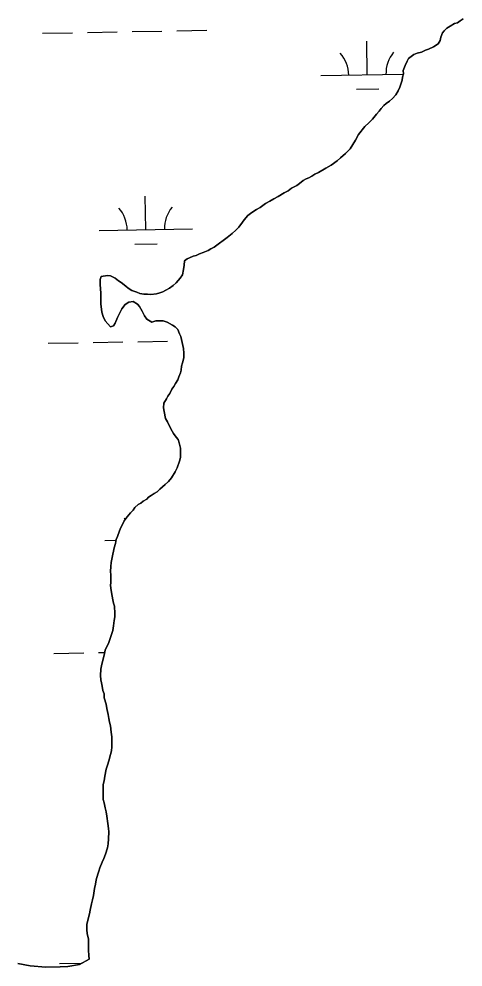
# Model space of a CAD drawing. Extents: x 3925854 to 3964121, y 224593 to 250589.
# Drawn here: x 3952107 to 3952583, y 233500 to 234517 of the extents above; entities that cross this region are included whole.
import ezdxf

# ---------------------------------------------------------------- set-up
doc = ezdxf.new("R2010")
doc.units = 0
doc.layers.add('V-TOPO-SHOR', color=7, linetype='Continuous')
doc.layers.add('V-WETL-SWMP', color=7, linetype='Continuous')

msp = doc.modelspace()

# ---------------------------------------------------------------- linework, layer by layer
at = {"layer": 'V-TOPO-SHOR'}
for points in [[(3952261.398, 234224.391), (3952264.571, 234226.017), (3952268.533, 234228.45), (3952272.49, 234231.28), (3952275.65, 234234.102), (3952278.018, 234236.519), (3952279.986, 234238.932), (3952282.341, 234242.542), (3952283.482, 234248.135), (3952284.229, 234252.926), (3952284.579, 234257.714), (3952287.348, 234259.735), (3952290.128, 234260.96), (3952294.097, 234262.594), (3952297.277, 234263.424), (3952300.849, 234265.054), (3952304.818, 234266.688), (3952309.981, 234268.734), (3952312.754, 234270.358), (3952316.321, 234272.388), (3952322.259, 234276.435), (3952326.217, 234279.265), (3952330.569, 234282.499), (3952335.706, 234286.935), (3952339.656, 234290.564), (3952342.812, 234293.783), (3952346.744, 234299.008), (3952348.715, 234301.418), (3952352.651, 234306.241), (3952357.005, 234309.475), (3952361.754, 234312.713), (3952365.719, 234314.747), (3952371.654, 234319.193), (3952376.014, 234321.628), (3952380.375, 234324.065), (3952385.134, 234326.504), (3952391.471, 234330.555), (3952395.835, 234332.593), (3952399.394, 234335.419), (3952404.947, 234338.266), (3952408.111, 234340.691), (3952412.063, 234343.918), (3952415.236, 234345.546), (3952418.015, 234346.769), (3952421.187, 234348.397), (3952424.355, 234350.423), (3952428.32, 234352.456), (3952436.248, 234356.921), (3952441.796, 234360.167), (3952448.524, 234365.019), (3952452.079, 234368.244), (3952457.216, 234372.682), (3952462.346, 234377.915), (3952467.832, 234387.141), (3952471.359, 234393.156), (3952478.05, 234401.594), (3952482.394, 234405.627), (3952486.338, 234409.653), (3952490.672, 234414.879), (3952493.428, 234418.097), (3952495.394, 234420.907), (3952498.55, 234424.128), (3952500.918, 234426.543), (3952504.479, 234428.972), (3952507.641, 234431.794), (3952511.189, 234435.816), (3952513.937, 234439.83), (3952515.491, 234443.832), (3952516.655, 234447.033), (3952518.203, 234451.434), (3952518.57, 234454.627), (3952519.331, 234458.223), (3952519.295, 234461.809), (3952521.234, 234467.011), (3952523.577, 234471.82), (3952524.744, 234474.622), (3952530.679, 234479.068), (3952534.255, 234480.301), (3952538.628, 234481.54), (3952542.992, 234483.578), (3952546.168, 234484.806), (3952551.725, 234487.254), (3952556.474, 234490.492), (3952558.829, 234494.102), (3952559.591, 234497.699), (3952561.141, 234502.1), (3952563.11, 234504.51), (3952565.87, 234507.33), (3952569.438, 234509.36), (3952574.193, 234512.198), (3952577.374, 234513.028), (3952580.145, 234515.049), (3952583.311, 234517.075)], [(3952218.093, 233974.801), (3952220.045, 233978.807), (3952223.193, 233982.827), (3952226.736, 233987.249), (3952229.499, 233990.067), (3952231.463, 233992.877), (3952235.018, 233996.102), (3952237.791, 233997.724), (3952240.162, 233999.742), (3952244.127, 234001.775), (3952246.098, 234004.188), (3952248.871, 234005.81), (3952252.041, 234007.835), (3952255.207, 234009.861), (3952258.367, 234012.685), (3952263.901, 234017.522), (3952267.454, 234020.748), (3952270.604, 234024.766), (3952274.526, 234031.185), (3952276.873, 234035.594), (3952279.189, 234042.793), (3952280.344, 234046.79), (3952280.301, 234051.175), (3952280.244, 234056.756), (3952278.993, 234062.324), (3952277.76, 234065.898), (3952275.742, 234068.272), (3952272.912, 234072.229), (3952271.29, 234075.002), (3952268.04, 234080.949), (3952266.403, 234084.92), (3952264.376, 234088.486), (3952262.703, 234096.043), (3952262.264, 234100.024), (3952262.615, 234104.812), (3952265.357, 234109.623), (3952266.922, 234112.431), (3952268.886, 234115.241), (3952271.229, 234120.047), (3952273.195, 234122.857), (3952275.155, 234126.066), (3952277.506, 234130.078), (3952278.669, 234133.277), (3952280.223, 234137.281), (3952280.987, 234140.478), (3952281.346, 234144.468), (3952282.505, 234148.066), (3952284.043, 234153.663), (3952283.994, 234158.447), (3952283.543, 234163.625), (3952282.714, 234166.805), (3952281.452, 234173.17), (3952280.623, 234176.351), (3952279.398, 234179.128), (3952277.356, 234183.892), (3952274.538, 234186.654), (3952271.728, 234188.618), (3952266.115, 234191.752), (3952261.714, 234193.3), (3952257.331, 234193.255), (3952253.743, 234193.218), (3952249.77, 234191.983), (3952244.156, 234195.115), (3952241.727, 234198.678), (3952239.288, 234203.438), (3952236.445, 234208.591), (3952234.426, 234210.962), (3952229.611, 234214.102), (3952224.837, 234213.256), (3952220.874, 234210.825), (3952217.335, 234206.004), (3952214.995, 234201.197), (3952212.648, 234196.788), (3952210.317, 234190.785), (3952208.351, 234187.973), (3952205.174, 234186.747), (3952199.528, 234193.067), (3952197.488, 234197.83), (3952195.846, 234202.596), (3952194.959, 234211.357), (3952194.902, 234216.938), (3952194.84, 234222.916), (3952194.349, 234232.081), (3952194.291, 234237.662), (3952195.457, 234240.863), (3952202.223, 234241.727), (3952205.416, 234241.363), (3952210.225, 234239.02), (3952213.84, 234236.265), (3952216.649, 234234.299), (3952221.872, 234230.367), (3952224.284, 234228.399), (3952228.298, 234225.648), (3952233.496, 234224.106), (3952236.701, 234222.546), (3952241.094, 234221.794), (3952245.08, 234221.833), (3952248.672, 234221.47), (3952254.642, 234222.329), (3952258.222, 234223.162), (3952261.398, 234224.391)], [(3952182.491, 233508.512), (3952181.973, 233512.414), (3952181.758, 233517.993), (3952181.629, 233522.855), (3952181.598, 233525.884), (3952181.557, 233529.869), (3952180.299, 233535.917), (3952179.859, 233539.898), (3952179.804, 233545.479), (3952181.719, 233553.073), (3952182.876, 233557.071), (3952183.632, 233561.064), (3952184.758, 233567.853), (3952185.909, 233572.25), (3952187.062, 233576.645), (3952188.178, 233584.231), (3952189.327, 233589.028), (3952190.079, 233593.421), (3952191.608, 233599.814), (3952192.772, 233603.015), (3952193.931, 233606.614), (3952196.262, 233612.616), (3952198.215, 233616.624), (3952199.764, 233621.023), (3952202.086, 233627.825), (3952202.84, 233632.218), (3952203.186, 233637.403), (3952203.507, 233644.981), (3952203.071, 233648.565), (3952202.616, 233654.14), (3952201.345, 233661.701), (3952200.499, 233666.477), (3952199.655, 233670.853), (3952198.408, 233676.022), (3952197.574, 233679.602), (3952197.533, 233683.588), (3952197.501, 233686.777), (3952197.458, 233691.161), (3952197.408, 233695.943), (3952198.563, 233699.941), (3952199.311, 233704.733), (3952200.829, 233712.323), (3952201.982, 233716.72), (3952203.53, 233721.121), (3952205.455, 233727.917), (3952206.211, 233731.91), (3952206.565, 233736.299), (3952206.899, 233742.681), (3952206.854, 233747.066), (3952206.01, 233751.841), (3952205.142, 233758.608), (3952204.304, 233762.587), (3952203.466, 233766.565), (3952202.625, 233770.941), (3952201.365, 233777.306), (3952200.519, 233782.082), (3952198.457, 233788.837), (3952198.412, 233793.221), (3952197.179, 233796.797), (3952196.337, 233801.174), (3952195.506, 233804.754), (3952195.074, 233807.938), (3952194.625, 233812.716), (3952194.957, 233819.497), (3952195.717, 233823.091), (3952196.483, 233826.288), (3952197.621, 233831.881), (3952198.772, 233836.278), (3952199.532, 233839.875), (3952201.486, 233843.881), (3952203.047, 233847.086), (3952205.76, 233854.688), (3952207.687, 233861.086), (3952208.437, 233865.876), (3952209.172, 233871.862), (3952209.93, 233875.856), (3952209.893, 233879.444), (3952209.418, 233887.014), (3952208.588, 233890.194), (3952207.755, 233893.774), (3952206.917, 233897.751), (3952206.055, 233904.121), (3952205.205, 233909.296), (3952205.572, 233912.487), (3952205.539, 233915.675), (3952205.486, 233920.859), (3952205.451, 233924.445), (3952205.795, 233929.63), (3952206.149, 233934.019), (3952206.909, 233937.616), (3952207.655, 233942.805), (3952208.418, 233946.002), (3952209.18, 233949.596), (3952210.727, 233954.397), (3952211.478, 233958.79), (3952212.641, 233961.991), (3952214.972, 233967.994), (3952216.531, 233971.596), (3952218.093, 233974.801)], [(3952106.004, 233503.71), (3952119.232, 233501.443), (3952136.052, 233500.013), (3952151.457, 233500.171), (3952159.457, 233500.452), (3952172.038, 233502.78), (3952182.491, 233508.512)]]:
    msp.add_lwpolyline(points, dxfattribs=at)
at = {"layer": 'V-WETL-SWMP'}
for p, q in [((3952580.144, 234515.049), (3952577.374, 234513.028)), ((3952583.312, 234517.075), (3952580.144, 234515.049)), ((3952228.486, 234503.472), (3952260.481, 234504.054)), ((3952276.478, 234504.345), (3952308.473, 234504.926)), ((3952563.109, 234504.511), (3952561.141, 234502.1)), ((3952565.871, 234507.33), (3952563.109, 234504.511)), ((3952569.438, 234509.359), (3952565.871, 234507.33)), ((3952574.193, 234512.198), (3952569.438, 234509.359)), ((3952577.374, 234513.028), (3952574.193, 234512.198)), ((3952132.502, 234501.727), (3952164.496, 234502.309)), ((3952180.494, 234502.599), (3952212.488, 234503.181)), ((3952558.83, 234494.103), (3952556.475, 234490.492)), ((3952559.591, 234497.699), (3952558.83, 234494.103)), ((3952561.141, 234502.1), (3952559.591, 234497.699)), ((3952480.683, 234457.307), (3952480.028, 234493.301)), ((3952546.168, 234484.806), (3952542.992, 234483.578)), ((3952551.724, 234487.254), (3952546.168, 234484.806)), ((3952556.475, 234490.492), (3952551.724, 234487.254)), ((3952524.745, 234474.622), (3952523.578, 234471.82)), ((3952530.68, 234479.068), (3952524.745, 234474.622)), ((3952534.255, 234480.3), (3952530.68, 234479.068)), ((3952538.627, 234481.54), (3952534.255, 234480.3)), ((3952542.992, 234483.578), (3952538.627, 234481.54)), ((3952521.235, 234467.012), (3952519.295, 234461.81)), ((3952523.578, 234471.82), (3952521.235, 234467.012)), ((3952430.691, 234456.398), (3952519.286, 234458.009)), ((3952518.57, 234454.628), (3952518.204, 234451.435)), ((3952519.331, 234458.223), (3952518.57, 234454.628)), ((3952519.295, 234461.81), (3952519.331, 234458.223)), ((3952515.491, 234443.833), (3952513.937, 234439.831)), ((3952516.654, 234447.034), (3952515.491, 234443.833)), ((3952518.204, 234451.435), (3952516.654, 234447.034)), ((3952468.965, 234441.661), (3952492.961, 234442.097)), ((3952511.188, 234435.817), (3952507.641, 234431.794)), ((3952513.937, 234439.831), (3952511.188, 234435.817)), ((3952498.55, 234424.128), (3952495.394, 234420.906)), ((3952500.917, 234426.543), (3952498.55, 234424.128)), ((3952504.48, 234428.972), (3952500.917, 234426.543)), ((3952507.641, 234431.794), (3952504.48, 234428.972)), ((3952490.671, 234414.879), (3952486.339, 234409.652)), ((3952493.429, 234418.096), (3952490.671, 234414.879)), ((3952495.394, 234420.906), (3952493.429, 234418.096)), ((3952482.394, 234405.626), (3952478.05, 234401.595)), ((3952486.339, 234409.652), (3952482.394, 234405.626)), ((3952471.359, 234393.156), (3952467.832, 234387.141)), ((3952478.05, 234401.595), (3952471.359, 234393.156)), ((3952467.832, 234387.141), (3952462.345, 234377.916)), ((3952457.216, 234372.682), (3952452.079, 234368.244)), ((3952462.345, 234377.916), (3952457.216, 234372.682)), ((3952448.524, 234365.019), (3952441.797, 234360.167)), ((3952452.079, 234368.244), (3952448.524, 234365.019)), ((3952428.321, 234352.456), (3952424.356, 234350.423)), ((3952436.249, 234356.922), (3952428.321, 234352.456)), ((3952441.797, 234360.167), (3952436.249, 234356.922)), ((3952412.064, 234343.919), (3952408.11, 234340.69)), ((3952415.236, 234345.546), (3952412.064, 234343.919)), ((3952418.014, 234346.77), (3952415.236, 234345.546)), ((3952421.187, 234348.397), (3952418.014, 234346.77)), ((3952424.356, 234350.423), (3952421.187, 234348.397)), ((3952395.835, 234332.593), (3952391.471, 234330.555)), ((3952399.394, 234335.419), (3952395.835, 234332.593)), ((3952404.946, 234338.266), (3952399.394, 234335.419)), ((3952408.11, 234340.69), (3952404.946, 234338.266)), ((3952243.193, 234291.1), (3952242.539, 234327.094)), ((3952376.015, 234321.628), (3952371.654, 234319.192)), ((3952380.375, 234324.064), (3952376.015, 234321.628)), ((3952385.134, 234326.504), (3952380.375, 234324.064)), ((3952391.471, 234330.555), (3952385.134, 234326.504)), ((3952361.754, 234312.713), (3952357.004, 234309.475)), ((3952365.72, 234314.746), (3952361.754, 234312.713)), ((3952371.654, 234319.192), (3952365.72, 234314.746)), ((3952348.714, 234301.418), (3952346.745, 234299.007)), ((3952352.651, 234306.242), (3952348.714, 234301.418)), ((3952357.004, 234309.475), (3952352.651, 234306.242)), ((3952193.201, 234290.191), (3952293.185, 234292.009)), ((3952339.656, 234290.563), (3952335.706, 234286.935)), ((3952342.812, 234293.784), (3952339.656, 234290.563)), ((3952346.745, 234299.007), (3952342.812, 234293.784)), ((3952330.569, 234282.498), (3952326.217, 234279.265)), ((3952335.706, 234286.935), (3952330.569, 234282.498)), ((3952231.476, 234275.454), (3952255.472, 234275.89)), ((3952312.754, 234270.358), (3952309.98, 234268.735)), ((3952316.321, 234272.387), (3952312.754, 234270.358)), ((3952322.259, 234276.434), (3952316.321, 234272.387)), ((3952326.217, 234279.265), (3952322.259, 234276.434)), ((3952290.127, 234260.959), (3952287.349, 234259.735)), ((3952294.097, 234262.594), (3952290.127, 234260.959)), ((3952297.277, 234263.423), (3952294.097, 234262.594)), ((3952300.849, 234265.054), (3952297.277, 234263.423)), ((3952304.818, 234266.689), (3952300.849, 234265.054)), ((3952309.98, 234268.735), (3952304.818, 234266.689)), ((3952284.229, 234252.926), (3952283.481, 234248.135)), ((3952284.579, 234257.713), (3952284.229, 234252.926)), ((3952287.349, 234259.735), (3952284.579, 234257.713)), ((3952195.456, 234240.862), (3952194.292, 234237.661)), ((3952202.224, 234241.728), (3952195.456, 234240.862)), ((3952205.417, 234241.362), (3952202.224, 234241.728)), ((3952210.224, 234239.019), (3952205.417, 234241.362)), ((3952282.342, 234242.542), (3952279.986, 234238.931)), ((3952283.481, 234248.135), (3952282.342, 234242.542)), ((3952194.292, 234237.661), (3952194.349, 234232.081)), ((3952194.349, 234232.081), (3952194.841, 234222.917)), ((3952213.84, 234236.265), (3952210.224, 234239.019)), ((3952216.65, 234234.3), (3952213.84, 234236.265)), ((3952221.872, 234230.367), (3952216.65, 234234.3)), ((3952224.284, 234228.399), (3952221.872, 234230.367)), ((3952272.49, 234231.28), (3952268.533, 234228.45)), ((3952275.651, 234234.103), (3952272.49, 234231.28)), ((3952278.018, 234236.519), (3952275.651, 234234.103)), ((3952279.986, 234238.931), (3952278.018, 234236.519)), ((3952194.841, 234222.917), (3952194.902, 234216.938)), ((3952228.299, 234225.649), (3952224.284, 234228.399)), ((3952233.497, 234224.107), (3952228.299, 234225.649)), ((3952236.702, 234222.545), (3952233.497, 234224.107)), ((3952241.094, 234221.793), (3952236.702, 234222.545)), ((3952245.08, 234221.833), (3952241.094, 234221.793)), ((3952248.672, 234221.471), (3952245.08, 234221.833)), ((3952254.642, 234222.329), (3952248.672, 234221.471)), ((3952258.222, 234223.163), (3952254.642, 234222.329)), ((3952261.398, 234224.391), (3952258.222, 234223.163)), ((3952264.571, 234226.018), (3952261.398, 234224.391)), ((3952268.533, 234228.45), (3952264.571, 234226.018)), ((3952194.902, 234216.938), (3952194.958, 234211.358)), ((3952194.958, 234211.358), (3952195.845, 234202.597)), ((3952217.336, 234206.004), (3952220.875, 234210.824)), ((3952220.875, 234210.824), (3952224.837, 234213.256)), ((3952224.837, 234213.256), (3952229.612, 234214.102)), ((3952229.612, 234214.102), (3952234.427, 234210.962)), ((3952234.427, 234210.962), (3952236.445, 234208.59)), ((3952195.845, 234202.597), (3952197.488, 234197.83)), ((3952212.647, 234196.788), (3952214.994, 234201.197)), ((3952214.994, 234201.197), (3952217.336, 234206.004)), ((3952236.445, 234208.59), (3952239.288, 234203.437)), ((3952239.288, 234203.437), (3952241.728, 234198.678)), ((3952197.488, 234197.83), (3952199.529, 234193.067)), ((3952199.529, 234193.067), (3952205.175, 234186.746)), ((3952208.351, 234187.974), (3952210.316, 234190.785)), ((3952210.316, 234190.785), (3952212.647, 234196.788)), ((3952241.728, 234198.678), (3952244.156, 234195.115)), ((3952244.156, 234195.115), (3952249.769, 234191.983)), ((3952249.769, 234191.983), (3952253.742, 234193.219)), ((3952253.742, 234193.219), (3952257.33, 234193.256)), ((3952257.33, 234193.256), (3952261.714, 234193.3)), ((3952261.714, 234193.3), (3952266.115, 234191.751)), ((3952266.115, 234191.751), (3952271.728, 234188.619)), ((3952205.175, 234186.746), (3952208.351, 234187.974)), ((3952271.728, 234188.619), (3952274.538, 234186.654)), ((3952274.538, 234186.654), (3952277.357, 234183.892)), ((3952277.357, 234183.892), (3952279.399, 234179.129)), ((3952279.399, 234179.129), (3952280.623, 234176.351)), ((3952138.55, 234169.107), (3952170.544, 234169.689)), ((3952186.542, 234169.979), (3952218.537, 234170.561)), ((3952234.534, 234170.852), (3952266.529, 234171.434)), ((3952280.623, 234176.351), (3952281.452, 234173.171)), ((3952281.452, 234173.171), (3952282.713, 234166.805)), ((3952282.713, 234166.805), (3952283.543, 234163.624)), ((3952283.543, 234163.624), (3952283.994, 234158.447)), ((3952283.994, 234158.447), (3952284.042, 234153.664)), ((3952282.505, 234148.067), (3952281.345, 234144.468)), ((3952284.042, 234153.664), (3952282.505, 234148.067)), ((3952280.987, 234140.478), (3952280.223, 234137.281)), ((3952281.345, 234144.468), (3952280.987, 234140.478)), ((3952277.505, 234130.078), (3952275.154, 234126.067)), ((3952278.669, 234133.278), (3952277.505, 234130.078)), ((3952280.223, 234137.281), (3952278.669, 234133.278)), ((3952271.229, 234120.048), (3952268.886, 234115.24)), ((3952273.194, 234122.858), (3952271.229, 234120.048)), ((3952275.154, 234126.067), (3952273.194, 234122.858)), ((3952265.356, 234109.624), (3952262.614, 234104.812)), ((3952266.922, 234112.43), (3952265.356, 234109.624)), ((3952268.886, 234115.24), (3952266.922, 234112.43)), ((3952262.614, 234104.812), (3952262.264, 234100.025)), ((3952262.264, 234100.025), (3952262.703, 234096.043)), ((3952262.703, 234096.043), (3952264.375, 234088.486)), ((3952264.375, 234088.486), (3952266.404, 234084.919)), ((3952266.404, 234084.919), (3952268.039, 234080.949)), ((3952268.039, 234080.949), (3952271.289, 234075.002)), ((3952271.289, 234075.002), (3952272.911, 234072.228)), ((3952272.911, 234072.228), (3952275.742, 234068.271)), ((3952275.742, 234068.271), (3952277.759, 234065.899)), ((3952277.759, 234065.899), (3952278.992, 234062.324)), ((3952278.992, 234062.324), (3952280.244, 234056.756)), ((3952280.244, 234056.756), (3952280.301, 234051.176)), ((3952280.345, 234046.791), (3952279.19, 234042.793)), ((3952280.301, 234051.176), (3952280.345, 234046.791)), ((3952279.19, 234042.793), (3952276.872, 234035.594)), ((3952274.525, 234031.185), (3952270.603, 234024.767)), ((3952276.872, 234035.594), (3952274.525, 234031.185)), ((3952263.9, 234017.523), (3952258.368, 234012.684)), ((3952267.455, 234020.749), (3952263.9, 234017.523)), ((3952270.603, 234024.767), (3952267.455, 234020.749)), ((3952248.871, 234005.81), (3952246.097, 234004.187)), ((3952252.04, 234007.836), (3952248.871, 234005.81)), ((3952255.208, 234009.861), (3952252.04, 234007.836)), ((3952258.368, 234012.684), (3952255.208, 234009.861)), ((3952235.017, 233996.102), (3952231.463, 233992.877)), ((3952237.791, 233997.725), (3952235.017, 233996.102)), ((3952240.163, 233999.742), (3952237.791, 233997.725)), ((3952244.128, 234001.776), (3952240.163, 233999.742)), ((3952246.097, 234004.187), (3952244.128, 234001.776)), ((3952226.736, 233987.248), (3952223.193, 233982.827)), ((3952229.498, 233990.066), (3952226.736, 233987.248)), ((3952231.463, 233992.877), (3952229.498, 233990.066)), ((3952220.045, 233978.808), (3952218.093, 233974.802)), ((3952223.193, 233982.827), (3952220.045, 233978.808)), ((3952214.973, 233967.994), (3952212.642, 233961.99)), ((3952216.531, 233971.597), (3952214.973, 233967.994)), ((3952218.093, 233974.802), (3952216.531, 233971.597)), ((3952199.25, 233957.571), (3952211.308, 233957.791)), ((3952211.479, 233958.789), (3952210.726, 233954.397)), ((3952212.642, 233961.99), (3952211.479, 233958.789)), ((3952208.419, 233946.002), (3952207.655, 233942.805)), ((3952209.18, 233949.597), (3952208.419, 233946.002)), ((3952210.726, 233954.397), (3952209.18, 233949.597)), ((3952206.91, 233937.615), (3952206.149, 233934.02)), ((3952207.655, 233942.805), (3952206.91, 233937.615)), ((3952205.795, 233929.631), (3952205.45, 233924.445)), ((3952205.45, 233924.445), (3952205.486, 233920.858)), ((3952206.149, 233934.02), (3952205.795, 233929.631)), ((3952205.486, 233920.858), (3952205.539, 233915.676)), ((3952205.539, 233915.676), (3952205.571, 233912.487)), ((3952205.571, 233912.487), (3952205.205, 233909.295)), ((3952205.205, 233909.295), (3952206.055, 233904.121)), ((3952206.055, 233904.121), (3952206.917, 233897.751)), ((3952206.917, 233897.751), (3952207.755, 233893.774)), ((3952207.755, 233893.774), (3952208.588, 233890.194)), ((3952208.588, 233890.194), (3952209.418, 233887.014)), ((3952209.418, 233887.014), (3952209.893, 233879.444)), ((3952209.93, 233875.857), (3952209.173, 233871.863)), ((3952209.893, 233879.444), (3952209.93, 233875.857)), ((3952208.437, 233865.876), (3952207.688, 233861.085)), ((3952209.173, 233871.863), (3952208.437, 233865.876)), ((3952205.76, 233854.687), (3952203.047, 233847.085)), ((3952207.688, 233861.085), (3952205.76, 233854.687)), ((3952201.485, 233843.88), (3952199.533, 233839.874)), ((3952203.047, 233847.085), (3952201.485, 233843.88)), ((3952144.598, 233836.487), (3952176.593, 233837.068)), ((3952192.59, 233837.359), (3952199.025, 233837.476)), ((3952198.772, 233836.279), (3952197.621, 233831.882)), ((3952199.533, 233839.874), (3952198.772, 233836.279)), ((3952195.717, 233823.092), (3952194.956, 233819.497)), ((3952196.482, 233826.289), (3952195.717, 233823.092)), ((3952197.621, 233831.882), (3952196.482, 233826.289)), ((3952194.956, 233819.497), (3952194.626, 233812.717)), ((3952194.626, 233812.717), (3952195.074, 233807.938)), ((3952195.074, 233807.938), (3952195.505, 233804.753)), ((3952195.505, 233804.753), (3952196.338, 233801.174)), ((3952196.338, 233801.174), (3952197.18, 233796.797)), ((3952197.18, 233796.797), (3952198.412, 233793.222)), ((3952198.412, 233793.222), (3952198.457, 233788.837)), ((3952198.457, 233788.837), (3952200.519, 233782.082)), ((3952200.519, 233782.082), (3952201.365, 233777.307)), ((3952201.365, 233777.307), (3952202.625, 233770.941)), ((3952202.625, 233770.941), (3952203.467, 233766.565)), ((3952203.467, 233766.565), (3952204.305, 233762.587)), ((3952204.305, 233762.587), (3952205.142, 233758.609)), ((3952205.142, 233758.609), (3952206.009, 233751.841)), ((3952206.009, 233751.841), (3952206.854, 233747.066)), ((3952206.899, 233742.681), (3952206.565, 233736.3)), ((3952206.854, 233747.066), (3952206.899, 233742.681)), ((3952206.211, 233731.911), (3952205.455, 233727.917)), ((3952206.565, 233736.3), (3952206.211, 233731.911)), ((3952203.53, 233721.121), (3952201.981, 233716.72)), ((3952205.455, 233727.917), (3952203.53, 233721.121)), ((3952200.829, 233712.323), (3952199.312, 233704.734)), ((3952201.981, 233716.72), (3952200.829, 233712.323)), ((3952199.312, 233704.734), (3952198.563, 233699.942)), ((3952198.563, 233699.942), (3952197.408, 233695.944)), ((3952197.408, 233695.944), (3952197.457, 233691.161)), ((3952197.457, 233691.161), (3952197.501, 233686.777)), ((3952197.501, 233686.777), (3952197.534, 233683.588)), ((3952197.534, 233683.588), (3952197.574, 233679.602)), ((3952197.574, 233679.602), (3952198.408, 233676.023)), ((3952198.408, 233676.023), (3952199.656, 233670.853)), ((3952199.656, 233670.853), (3952200.498, 233666.477)), ((3952200.498, 233666.477), (3952201.344, 233661.701)), ((3952201.344, 233661.701), (3952202.617, 233654.14)), ((3952202.617, 233654.14), (3952203.072, 233648.564)), ((3952203.072, 233648.564), (3952203.507, 233644.981)), ((3952203.507, 233644.981), (3952203.186, 233637.403)), ((3952202.84, 233632.217), (3952202.087, 233627.825)), ((3952203.186, 233637.403), (3952202.84, 233632.217)), ((3952199.764, 233621.024), (3952198.215, 233616.624)), ((3952202.087, 233627.825), (3952199.764, 233621.024)), ((3952196.262, 233612.617), (3952193.931, 233606.614)), ((3952198.215, 233616.624), (3952196.262, 233612.617)), ((3952191.609, 233599.814), (3952190.079, 233593.42)), ((3952192.772, 233603.015), (3952191.609, 233599.814)), ((3952193.931, 233606.614), (3952192.772, 233603.015)), ((3952189.327, 233589.027), (3952188.179, 233584.232)), ((3952190.079, 233593.42), (3952189.327, 233589.027)), ((3952188.179, 233584.232), (3952187.061, 233576.646)), ((3952185.909, 233572.25), (3952184.758, 233567.853)), ((3952187.061, 233576.646), (3952185.909, 233572.25)), ((3952183.631, 233561.065), (3952182.875, 233557.071)), ((3952184.758, 233567.853), (3952183.631, 233561.065)), ((3952181.719, 233553.073), (3952179.803, 233545.479)), ((3952182.875, 233557.071), (3952181.719, 233553.073)), ((3952179.803, 233545.479), (3952179.86, 233539.899)), ((3952179.86, 233539.899), (3952180.299, 233535.917)), ((3952180.299, 233535.917), (3952181.557, 233529.87)), ((3952181.557, 233529.87), (3952181.597, 233525.884)), ((3952181.597, 233525.884), (3952181.628, 233522.855)), ((3952181.628, 233522.855), (3952181.757, 233517.993)), ((3952181.757, 233517.993), (3952181.973, 233512.414)), ((3952182.491, 233508.513), (3952172.038, 233502.78)), ((3952181.973, 233512.414), (3952182.491, 233508.513)), ((3952119.233, 233501.443), (3952106.005, 233503.71)), ((3952136.053, 233500.014), (3952119.233, 233501.443)), ((3952151.457, 233500.17), (3952136.053, 233500.014)), ((3952150.646, 233503.867), (3952174.821, 233504.306)), ((3952159.457, 233500.452), (3952151.457, 233500.17)), ((3952172.038, 233502.78), (3952159.457, 233500.452))]:
    msp.add_line(p, q, dxfattribs=at)
for centre, start, end in [((3952425.44, 234456.778), 0.269879, 41.813537), ((3952535.908, 234458.786), 140.269876, 181.813534), ((3952187.951, 234290.571), 0.269879, 41.813537), ((3952298.418, 234292.579), 140.269876, 181.813534), ((3952193.999, 233957.951), 39.404516, 41.813537)]:
    msp.add_arc(centre, 35.246, start, end, dxfattribs=at)

doc.saveas('drawing.dxf')
